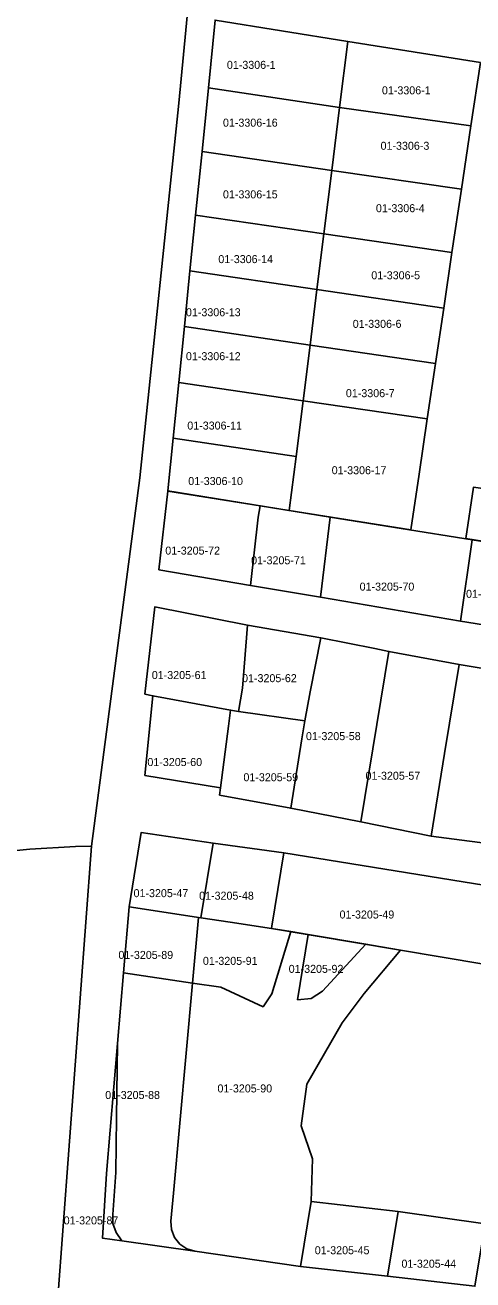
# Model space of a CAD drawing. Extents: x 419396 to 421519, y 4453567 to 4456767.
# Drawn here: x 420401.3 to 420457.3, y 4454147.3 to 4454304 of the extents above; entities that cross this region are included whole.
import ezdxf

# ---------------------------------------------------------------- set-up
doc = ezdxf.new("R2010")
doc.units = 0
doc.layers.add('0_KADASTRO', color=7, linetype='Continuous')

msp = doc.modelspace()

# ---------------------------------------------------------------- linework, layer by layer
at = {"layer": '0_KADASTRO'}
for p, q in [((420422.98, 4454192.55), (420414.32, 4454193.85)), ((420422.98, 4454192.55), (420422.24, 4454184.35)), ((420422.24, 4454184.35), (420422.98, 4454192.55)), ((420423.27, 4454192.5), (420422.98, 4454192.55)), ((420434.54, 4454190.78), (420432.12, 4454191.18)), ((420434.54, 4454190.78), (420432.16, 4454183.01)), ((420432.16, 4454183.01), (420434.54, 4454190.78)), ((420435.36, 4454182.24), (420436.69, 4454190.41)), ((420436.69, 4454190.41), (420435.36, 4454182.24)), ((420436.69, 4454190.41), (420435.74, 4454190.57)), ((420448.24, 4454188.47), (420443.71, 4454183.06)), ((420444.62, 4454189.08), (420443.89, 4454189.2)), ((420448.24, 4454188.47), (420444.62, 4454189.08)), ((420458.68, 4454186.71), (420448.24, 4454188.47)), ((420413.62, 4454185.62), (420412.86, 4454176.78)), ((420422.24, 4454184.35), (420413.62, 4454185.62)), ((420431.05, 4454181.39), (420432.16, 4454183.01)), ((420437.08, 4454182.43), (420435.36, 4454182.24)), ((420412.86, 4454176.78), (420412.71, 4454167.52)), ((420436.53, 4454171.73), (420435.82, 4454166.51)), ((420437.07, 4454157.06), (420437.24, 4454162.37)), ((420412.27, 4454155.42), (420412.64, 4454160.66)), ((420435.75, 4454148.94), (420437.07, 4454157.06)), ((420437.07, 4454157.06), (420447.95, 4454155.82)), ((420412.26, 4454154.31), (420412.27, 4454155.42)), ((420419.59, 4454153.55), (420419.53, 4454154.61)), ((420419.59, 4454153.55), (420419.97, 4454152.56)), ((420419.97, 4454152.56), (420420.63, 4454151.73)), ((420422.52, 4454150.83), (420435.75, 4454148.94))]:
    msp.add_line(p, q, dxfattribs=at)
for points in [[(420325.64, 4454300.58), (420423.44, 4454324.73), (420420.53, 4454294.3), (420415.65, 4454247.47), (420409.59, 4454201.46), (420407.58, 4454201.39), (420401.88, 4454201.08), (420393.52, 4454200.23), (420384.7, 4454199.56), (420383.72, 4454199.48), (420374.85, 4454199.08), (420364.75, 4454198.41), (420354.83, 4454197.75), (420353.64, 4454197.66), (420344.78, 4454196.88), (420333.52, 4454195.88), (420333.18, 4454199.92), (420332.46, 4454207.99), (420331.16, 4454224.18), (420329.7, 4454243.93), (420328.23, 4454263.97), (420326, 4454294.01), (420325.75, 4454297.4)], [(420424.22, 4454296.22), (420425.06, 4454304.67), (420441.65, 4454302.01), (420440.63, 4454293.73)], [(420440.63, 4454293.73), (420441.65, 4454302.01), (420458.23, 4454299.36), (420457.05, 4454291.44)], [(420423.42, 4454288.25), (420424.22, 4454296.22), (420440.63, 4454293.73), (420439.64, 4454285.89)], [(420439.64, 4454285.89), (420440.63, 4454293.73), (420457.05, 4454291.44), (420455.86, 4454283.53)], [(420422.61, 4454280.29), (420423.42, 4454288.25), (420439.64, 4454285.89), (420438.65, 4454277.94)], [(420438.65, 4454277.94), (420439.64, 4454285.89), (420455.86, 4454283.53), (420454.68, 4454275.61)], [(420421.91, 4454273.32), (420422.61, 4454280.29), (420438.65, 4454277.94), (420437.8, 4454271)], [(420437.8, 4454271), (420438.65, 4454277.94), (420454.68, 4454275.61), (420453.66, 4454268.69)], [(420421.21, 4454266.36), (420421.91, 4454273.32), (420437.8, 4454271), (420436.93, 4454264.04)], [(420436.93, 4454264.04), (420437.8, 4454271), (420453.66, 4454268.69), (420452.62, 4454261.76)], [(420420.51, 4454259.39), (420421.21, 4454266.36), (420436.93, 4454264.04), (420436.07, 4454257.1)], [(420436.07, 4454257.1), (420436.93, 4454264.04), (420452.62, 4454261.76), (420451.59, 4454254.83)], [(420419.82, 4454252.42), (420420.51, 4454259.39), (420436.07, 4454257.1), (420435.21, 4454250.15)], [(420434.34, 4454243.41), (420435.21, 4454250.15), (420436.07, 4454257.1), (420451.59, 4454254.83), (420450.56, 4454247.91), (420449.53, 4454240.98)], [(420419.14, 4454245.84), (420419.82, 4454252.42), (420435.21, 4454250.15), (420434.34, 4454243.41)], [(420456.43, 4454239.88), (420457.39, 4454246.32), (420471.96, 4454244.25), (420471, 4454237.55), (420466.71, 4454238.24), (420466.11, 4454238.34), (420464.42, 4454238.61), (420462.68, 4454238.88)], [(420418.02, 4454235.98), (420419.13, 4454245.79), (420430.71, 4454243.96), (420430.45, 4454242.56), (420429.5, 4454234.03)], [(420429.5, 4454234.03), (420430.45, 4454242.56), (420430.71, 4454243.96), (420439.46, 4454242.56), (420438.24, 4454232.55)], [(420438.24, 4454232.55), (420439.46, 4454242.56), (420457.21, 4454239.74), (420455.74, 4454229.58)], [(420455.74, 4454229.58), (420457.21, 4454239.74), (420458.79, 4454239.49), (420462.68, 4454238.88), (420466.11, 4454238.33), (420465.7, 4454235.47), (420464.64, 4454228.15)], [(420416.27, 4454220.44), (420417.5, 4454231.35), (420429.09, 4454229.06), (420428.5, 4454221.18), (420427.98, 4454218.28), (420427, 4454218.46), (420417.28, 4454220.25)], [(420427.98, 4454218.28), (420428.5, 4454221.18), (420429.09, 4454229.06), (420438.27, 4454227.5), (420436.93, 4454220.75), (420436.28, 4454217.13)], [(420434.52, 4454206.18), (420435.92, 4454214.87), (420436.28, 4454217.13), (420436.93, 4454220.75), (420438.27, 4454227.5), (420445.03, 4454226.16), (420446.79, 4454225.79), (420445.29, 4454216.65), (420443.29, 4454204.49)], [(420443.29, 4454204.49), (420445.29, 4454216.65), (420446.79, 4454225.79), (420455.56, 4454224.15), (420453.76, 4454213.03), (420452.08, 4454202.68)], [(420452.08, 4454202.68), (420453.76, 4454213.03), (420455.56, 4454224.15), (420465.59, 4454222.47), (420474.46, 4454221.16), (420482.84, 4454219.76), (420481, 4454209.55), (420479.06, 4454198.81), (420470.25, 4454200.19), (420461.98, 4454201.42)], [(420416.25, 4454210.28), (420417.28, 4454220.25), (420427, 4454218.46), (420426.72, 4454216.46), (420425.74, 4454208.75)], [(420425.62, 4454207.81), (420425.74, 4454208.75), (420426.72, 4454216.46), (420427, 4454218.46), (420427.98, 4454218.28), (420436.28, 4454217.13), (420435.92, 4454214.87), (420434.52, 4454206.18)], [(420414.32, 4454193.85), (420415.83, 4454203.16), (420424.8, 4454201.83), (420423.27, 4454192.5)], [(420423.27, 4454192.5), (420424.8, 4454201.83), (420433.67, 4454200.61), (420432.17, 4454191.45), (420432.17, 4454191.45), (420432.12, 4454191.18), (420426.93, 4454191.96)], [(420432.12, 4454191.18), (420432.17, 4454191.45), (420432.17, 4454191.45), (420433.67, 4454200.61), (420460.21, 4454196.34), (420458.68, 4454186.71)], [(420435.75, 4454148.94), (420437.07, 4454157.06), (420447.95, 4454155.82), (420446.61, 4454147.71)], [(420446.61, 4454147.71), (420447.95, 4454155.82), (420458.83, 4454154.27), (420457.54, 4454146.47)]]:
    msp.add_lwpolyline(points, close=True, dxfattribs=at)
for points in [[(420393.52, 4454200.23), (420401.88, 4454201.08), (420407.58, 4454201.39), (420409.59, 4454201.46), (420403.23, 4454115.99), (420403, 4454082.77), (420404.16, 4454049.09)], [(420414.32, 4454193.85), (420413.62, 4454185.62), (420422.24, 4454184.35)], [(420432.12, 4454191.18), (420426.93, 4454191.96), (420423.27, 4454192.5)], [(420435.74, 4454190.57), (420434.54, 4454190.78), (420434.54, 4454190.78)], [(420438.5, 4454183.34), (420443.89, 4454189.2), (420436.69, 4454190.41)], [(420443.89, 4454189.2), (420438.5, 4454183.34), (420437.08, 4454182.43)], [(420440.93, 4454179.37), (420443.71, 4454183.06), (420448.24, 4454188.47)], [(420419.53, 4454154.61), (420419.85, 4454158.09), (420422.24, 4454184.35)], [(420425.78, 4454183.83), (420422.24, 4454184.35), (420419.85, 4454158.09)], [(420422.24, 4454184.35), (420425.78, 4454183.83), (420431.05, 4454181.39)], [(420432.16, 4454183.01), (420431.05, 4454181.39), (420425.78, 4454183.83)], [(420435.36, 4454182.24), (420437.08, 4454182.43), (420438.5, 4454183.34)], [(420443.71, 4454183.06), (420440.93, 4454179.37), (420436.53, 4454171.73)], [(420437.24, 4454162.37), (420435.82, 4454166.51), (420436.53, 4454171.73), (420440.93, 4454179.37)], [(420412.86, 4454176.78), (420411.47, 4454160.57), (420410.99, 4454152.47), (420413.4, 4454152.12)], [(420412.64, 4454160.66), (420412.71, 4454167.52), (420412.86, 4454176.78)], [(420412.71, 4454167.52), (420412.64, 4454160.66), (420412.27, 4454155.42), (420412.26, 4454154.31)], [(420435.82, 4454166.51), (420437.24, 4454162.37), (420437.07, 4454157.06)], [(420419.85, 4454158.09), (420419.53, 4454154.61), (420419.59, 4454153.55)], [(420447.95, 4454155.82), (420458.83, 4454154.27), (420468.73, 4454152.78)], [(420412.26, 4454154.31), (420412.67, 4454153.16), (420413.4, 4454152.12)], [(420413.4, 4454152.12), (420412.67, 4454153.16), (420412.26, 4454154.31)], [(420413.4, 4454152.12), (420422.52, 4454150.83), (420421.51, 4454151.13), (420420.63, 4454151.73)], [(420420.63, 4454151.73), (420419.97, 4454152.56), (420419.59, 4454153.55)], [(420420.63, 4454151.73), (420421.51, 4454151.13), (420422.52, 4454150.83)]]:
    msp.add_lwpolyline(points, dxfattribs=at)

# ---------------------------------------------------------------- texts
for s, p in [('01-3306-1', (420426.53, 4454298.57)), ('01-3306-1', (420445.92, 4454295.39)), ('01-3306-16', (420426.04, 4454291.35)), ('01-3306-3', (420445.75, 4454288.46)), ('01-3306-15', (420426.04, 4454282.39)), ('01-3306-4', (420445.17, 4454280.66)), ('01-3306-14', (420425.46, 4454274.3)), ('01-3306-5', (420444.59, 4454272.28)), ('01-3306-13', (420421.41, 4454267.66)), ('01-3306-6', (420442.27, 4454266.21)), ('01-3306-12', (420421.41, 4454262.17)), ('01-3306-7', (420441.41, 4454257.55)), ('01-3306-11', (420421.58, 4454253.5)), ('01-3306-17', (420439.64, 4454247.92)), ('01-3306-10', (420421.7, 4454246.57)), ('01-3205-72', (420418.83, 4454237.88)), ('01-3205-71', (420429.56, 4454236.67)), ('01-3205-70', (420443.13, 4454233.38)), ('01-3205-69', (420456.44, 4454232.48)), ('01-3205-61', (420417.14, 4454222.33)), ('01-3205-62', (420428.43, 4454221.94)), ('01-3205-58', (420436.42, 4454214.7)), ('01-3205-60', (420416.59, 4454211.46)), ('01-3205-59', (420428.6, 4454209.56)), ('01-3205-57', (420443.87, 4454209.75)), ('01-3205-47', (420414.86, 4454195.08)), ('01-3205-48', (420423.06, 4454194.76)), ('01-3205-49', (420440.62, 4454192.41)), ('01-3205-89', (420412.97, 4454187.36)), ('01-3205-91', (420423.53, 4454186.62)), ('01-3205-92', (420434.26, 4454185.62)), ('01-3205-88', (420411.32, 4454169.86)), ('01-3205-90', (420425.35, 4454170.68)), ('01-3205-87', (420406.12, 4454154.19)), ('01-3205-45', (420437.52, 4454150.46)), ('01-3205-44', (420448.36, 4454148.78))]:
    msp.add_text(s, height=1, dxfattribs=at).set_placement(p)

doc.saveas('drawing.dxf')
